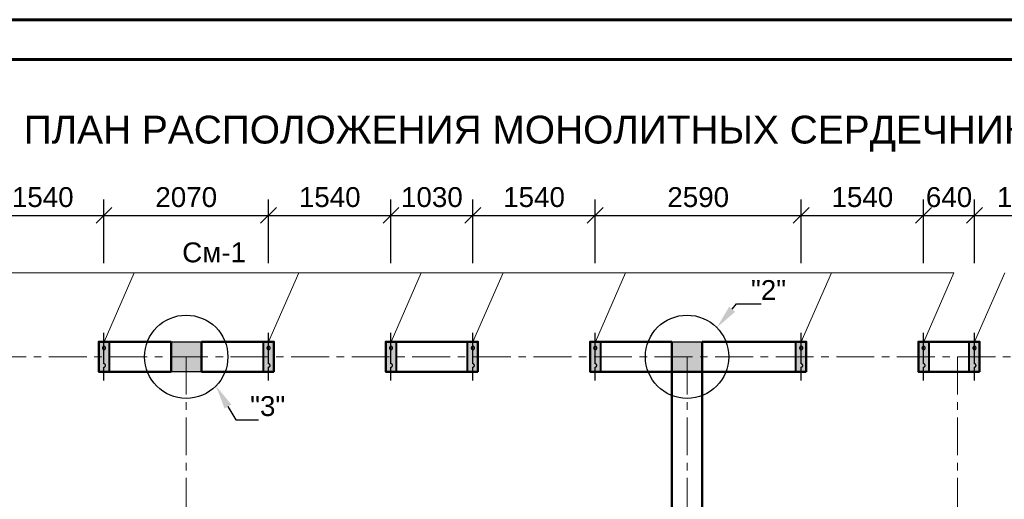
# Model space of a CAD drawing. Header units: millimetres. Extents: x 2063114 to 14983986, y -126020516 to 213791.
# Tile 468 of 656: x 2331622 to 2344007, y -745035 to -739001. Entities that reach past the tile are written whole.
import ezdxf
from ezdxf import colors
from ezdxf.entities.mleader import LeaderData, LeaderLine
from ezdxf.math import Vec2, Vec3

# ---------------------------------------------------------------- set-up
doc = ezdxf.new("R2010")
doc.units = ezdxf.units.MM
doc.linetypes.add('ACAD_ISO10W100', pattern=[18, 12, -3, 0, -3])
doc.linetypes.add('осевая', pattern=[50.8, 31.75, -6.35, 6.35, -6.35])
doc.layers.get('Defpoints').update_dxf_attribs({"color": 6, "lineweight": 35})
for name, color, linetype, lineweight in [('.', 7, 'Continuous', 15), ('_0', 7, 'Continuous', 20), ('РАЗМЕР АР', 150, 'Continuous', 20), ('сплошная_толстая', 7, 'Continuous', 50)]:
    doc.layers.add(name, color=color, linetype=linetype, lineweight=lineweight)
doc.layers.add('_print', color=6, linetype='Continuous', lineweight=60, plot=False)
for name, color, linetype in [('AC_OS', 1, 'ACAD_ISO10W100'), ('PDF _leader', 7, 'Continuous'), ('R_Dim', 94, 'Continuous'), ('пунктир', 1, 'ACAD_ISO10W100'), ('Размеры', 28, 'Continuous')]:
    doc.layers.add(name, color=color, linetype=linetype)
doc.styles.get("Standard").update_dxf_attribs({"font": 'arial.ttf'})
doc.dimstyles.new('STANDARD$0', dxfattribs={"dimtxt": 250, "dimasz": 200, "dimexe": 200, "dimexo": 300, "dimgap": 100, "dimtad": 1, "dimdec": 0, "dimzin": 1, "dimdsep": 46, "dimtxsty": 'Standard', "dimblk1": 'OBLIQUE', "dimblk2": 'OBLIQUE', "dimsah": 1, "dimcen": 2.5, "dimdle": 200, "dimadec": 0, "dimazin": 0, "dimtfac": 1, "dimtdec": 0, "dimtmove": 0, "dimatfit": 3, "dimldrblk": 'OBLIQUE', "dimfxl": 600, "dimfxlon": 1, "dimtolj": 1, "dimtzin": 1, "dimarcsym": 0})

# ---------------------------------------------------------------- blocks, each defined once
blk = doc.blocks.new('*U1590')
at = {"color": 0, "ltscale": 25}
blk.add_lwpolyline([(-59400, 42000), (0, 42000), (0, 0), (-59400, 0)], close=True, dxfattribs=at)
at = {"color": 0, "lineweight": 60, "ltscale": 25}
blk.add_lwpolyline([(-57400, 41500), (-500, 41500), (-500, 500), (-57400, 500)], close=True, dxfattribs=at)
blk = doc.blocks.new('Сердечник 1')
at = {"layer": 'AC_OS', "ltscale": 150}
h = blk.add_hatch(color=256, dxfattribs=at)
h.dxf.hatch_style = 1
h.paths.add_polyline_path([(769645, 403439), (769645, 403399, 1)])
h.paths.add_polyline_path([(769645, 403439, 1), (769645, 403399)])
h.paths.add_polyline_path([(769645, 403219, 1), (769645, 403179)])
h.paths.add_polyline_path([(769645, 403219), (769645, 403179, 1)])
at = {"layer": 'R_Dim', "ltscale": 150}
h = blk.add_hatch(color=256, dxfattribs=at)
h.dxf.hatch_style = 1
h.paths.add_polyline_path([(769710, 403499), (769580, 403499), (769580, 403119), (769710, 403119)])
at = {"layer": 'AC_OS', "ltscale": 150}
blk.add_lwpolyline([(769645, 403609), (769645, 403439, 1), (769645, 403399, 0.628963), (769645, 403399), (769645, 403219, 1.049731), (769645, 403179, 1), (769645, 403219), (769645, 403009)], format="xyb", dxfattribs=at)
at = {"layer": 'PDF _leader', "ltscale": 150}
blk.add_lwpolyline([(769580, 403499), (769710, 403499), (769710, 403119), (769580, 403119)], close=True, dxfattribs=at)
at = {"layer": 'Размеры', "lineweight": 40, "ltscale": 150}
blk.add_lwpolyline([(769580, 403499), (769710, 403499), (769710, 403119), (769580, 403119)], close=True, dxfattribs=at)
blk = doc.blocks.new('_Oblique')
at = {"color": 0, "linetype": 'ByBlock', "lineweight": -2}
blk.add_line((-0.5, -0.5), (0.5, 0.5), dxfattribs=at)
blk = doc.blocks.new('*D2800')
at = {"layer": 'Defpoints', "color": 0, "lineweight": 30, "transparency": 16777216}
for p in [(2332682, -741463), (2331142, -742942), (2332682, -742942)]:
    blk.add_point(p, dxfattribs=at)
at = {"layer": 'РАЗМЕР АР', "color": 0, "lineweight": -2, "transparency": 16777216}
for p, q in [((2331142, -742063), (2331142, -741263)), ((2332682, -742063), (2332682, -741263)), ((2330942, -741463), (2332882, -741463))]:
    blk.add_line(p, q, dxfattribs=at)
at = {"layer": 'РАЗМЕР АР', "color": 0, "lineweight": -2, "transparency": 16777216, "xscale": 200, "yscale": 200, "zscale": 200, "rotation": 180}
blk.add_blockref('_Oblique', (2331142, -741463), dxfattribs=at)
at = {"layer": 'РАЗМЕР АР', "color": 0, "lineweight": -2, "transparency": 16777216, "xscale": 200, "yscale": 200, "zscale": 200}
blk.add_blockref('_Oblique', (2332682, -741463), dxfattribs=at)
at = {"layer": 'РАЗМЕР АР', "color": 0, "transparency": 16777216, "insert": (2331912, -741235), "char_height": 250, "attachment_point": 5}
blk.add_mtext('\\A1;1540', dxfattribs=at)
blk = doc.blocks.new('*D2801')
at = {"layer": 'Defpoints', "color": 0, "lineweight": 30, "transparency": 16777216}
for p in [(2334752, -741463), (2332682, -742942), (2334752, -742942)]:
    blk.add_point(p, dxfattribs=at)
at = {"layer": 'РАЗМЕР АР', "color": 0, "lineweight": -2, "transparency": 16777216}
for p, q in [((2332682, -742063), (2332682, -741263)), ((2334752, -742063), (2334752, -741263)), ((2332482, -741463), (2334952, -741463))]:
    blk.add_line(p, q, dxfattribs=at)
at = {"layer": 'РАЗМЕР АР', "color": 0, "lineweight": -2, "transparency": 16777216, "xscale": 200, "yscale": 200, "zscale": 200, "rotation": 180}
blk.add_blockref('_Oblique', (2332682, -741463), dxfattribs=at)
at = {"layer": 'РАЗМЕР АР', "color": 0, "lineweight": -2, "transparency": 16777216, "xscale": 200, "yscale": 200, "zscale": 200}
blk.add_blockref('_Oblique', (2334752, -741463), dxfattribs=at)
at = {"layer": 'РАЗМЕР АР', "color": 0, "transparency": 16777216, "insert": (2333717, -741235), "char_height": 250, "attachment_point": 5}
blk.add_mtext('\\A1;2070', dxfattribs=at)
blk = doc.blocks.new('*D2802')
at = {"layer": 'Defpoints', "color": 0, "lineweight": 30, "transparency": 16777216}
for p in [(2336292, -741463), (2334752, -742942), (2336292, -742942)]:
    blk.add_point(p, dxfattribs=at)
at = {"layer": 'РАЗМЕР АР', "color": 0, "lineweight": -2, "transparency": 16777216}
for p, q in [((2334752, -742063), (2334752, -741263)), ((2336292, -742063), (2336292, -741263)), ((2334552, -741463), (2336492, -741463))]:
    blk.add_line(p, q, dxfattribs=at)
at = {"layer": 'РАЗМЕР АР', "color": 0, "lineweight": -2, "transparency": 16777216, "xscale": 200, "yscale": 200, "zscale": 200, "rotation": 180}
blk.add_blockref('_Oblique', (2334752, -741463), dxfattribs=at)
at = {"layer": 'РАЗМЕР АР', "color": 0, "lineweight": -2, "transparency": 16777216, "xscale": 200, "yscale": 200, "zscale": 200}
blk.add_blockref('_Oblique', (2336292, -741463), dxfattribs=at)
at = {"layer": 'РАЗМЕР АР', "color": 0, "transparency": 16777216, "insert": (2335522, -741235), "char_height": 250, "attachment_point": 5}
blk.add_mtext('\\A1;1540', dxfattribs=at)
blk = doc.blocks.new('*D2803')
at = {"layer": 'Defpoints', "color": 0, "lineweight": 30, "transparency": 16777216}
for p in [(2337322, -741463), (2336292, -742942), (2337322, -742942)]:
    blk.add_point(p, dxfattribs=at)
at = {"layer": 'РАЗМЕР АР', "color": 0, "lineweight": -2, "transparency": 16777216}
for p, q in [((2336292, -742063), (2336292, -741263)), ((2337322, -742063), (2337322, -741263)), ((2336092, -741463), (2337522, -741463))]:
    blk.add_line(p, q, dxfattribs=at)
at = {"layer": 'РАЗМЕР АР', "color": 0, "lineweight": -2, "transparency": 16777216, "xscale": 200, "yscale": 200, "zscale": 200, "rotation": 180}
blk.add_blockref('_Oblique', (2336292, -741463), dxfattribs=at)
at = {"layer": 'РАЗМЕР АР', "color": 0, "lineweight": -2, "transparency": 16777216, "xscale": 200, "yscale": 200, "zscale": 200}
blk.add_blockref('_Oblique', (2337322, -741463), dxfattribs=at)
at = {"layer": 'РАЗМЕР АР', "color": 0, "transparency": 16777216, "insert": (2336807, -741235), "char_height": 250, "attachment_point": 5}
blk.add_mtext('\\A1;1030', dxfattribs=at)
blk = doc.blocks.new('*D2804')
at = {"layer": 'Defpoints', "color": 0, "lineweight": 30, "transparency": 16777216}
for p in [(2338862, -741463), (2337322, -742942), (2338862, -742942)]:
    blk.add_point(p, dxfattribs=at)
at = {"layer": 'РАЗМЕР АР', "color": 0, "lineweight": -2, "transparency": 16777216}
for p, q in [((2337322, -742063), (2337322, -741263)), ((2338862, -742063), (2338862, -741263)), ((2337122, -741463), (2339062, -741463))]:
    blk.add_line(p, q, dxfattribs=at)
at = {"layer": 'РАЗМЕР АР', "color": 0, "lineweight": -2, "transparency": 16777216, "xscale": 200, "yscale": 200, "zscale": 200, "rotation": 180}
blk.add_blockref('_Oblique', (2337322, -741463), dxfattribs=at)
at = {"layer": 'РАЗМЕР АР', "color": 0, "lineweight": -2, "transparency": 16777216, "xscale": 200, "yscale": 200, "zscale": 200}
blk.add_blockref('_Oblique', (2338862, -741463), dxfattribs=at)
at = {"layer": 'РАЗМЕР АР', "color": 0, "transparency": 16777216, "insert": (2338092, -741235), "char_height": 250, "attachment_point": 5}
blk.add_mtext('\\A1;1540', dxfattribs=at)
blk = doc.blocks.new('*D2805')
at = {"layer": 'Defpoints', "color": 0, "lineweight": 30, "transparency": 16777216}
for p in [(2341452, -741463), (2338862, -742942), (2341452, -742942)]:
    blk.add_point(p, dxfattribs=at)
at = {"layer": 'РАЗМЕР АР', "color": 0, "lineweight": -2, "transparency": 16777216}
for p, q in [((2338862, -742063), (2338862, -741263)), ((2341452, -742063), (2341452, -741263)), ((2338662, -741463), (2341652, -741463))]:
    blk.add_line(p, q, dxfattribs=at)
at = {"layer": 'РАЗМЕР АР', "color": 0, "lineweight": -2, "transparency": 16777216, "xscale": 200, "yscale": 200, "zscale": 200, "rotation": 180}
blk.add_blockref('_Oblique', (2338862, -741463), dxfattribs=at)
at = {"layer": 'РАЗМЕР АР', "color": 0, "lineweight": -2, "transparency": 16777216, "xscale": 200, "yscale": 200, "zscale": 200}
blk.add_blockref('_Oblique', (2341452, -741463), dxfattribs=at)
at = {"layer": 'РАЗМЕР АР', "color": 0, "transparency": 16777216, "insert": (2340157, -741235), "char_height": 250, "attachment_point": 5}
blk.add_mtext('\\A1;2590', dxfattribs=at)
blk = doc.blocks.new('*D2806')
at = {"layer": 'Defpoints', "color": 0, "lineweight": 30, "transparency": 16777216}
for p in [(2342992, -741463), (2341452, -742942), (2342992, -742942)]:
    blk.add_point(p, dxfattribs=at)
at = {"layer": 'РАЗМЕР АР', "color": 0, "lineweight": -2, "transparency": 16777216}
for p, q in [((2341452, -742063), (2341452, -741263)), ((2342992, -742063), (2342992, -741263)), ((2341252, -741463), (2343192, -741463))]:
    blk.add_line(p, q, dxfattribs=at)
at = {"layer": 'РАЗМЕР АР', "color": 0, "lineweight": -2, "transparency": 16777216, "xscale": 200, "yscale": 200, "zscale": 200, "rotation": 180}
blk.add_blockref('_Oblique', (2341452, -741463), dxfattribs=at)
at = {"layer": 'РАЗМЕР АР', "color": 0, "lineweight": -2, "transparency": 16777216, "xscale": 200, "yscale": 200, "zscale": 200}
blk.add_blockref('_Oblique', (2342992, -741463), dxfattribs=at)
at = {"layer": 'РАЗМЕР АР', "color": 0, "transparency": 16777216, "insert": (2342222, -741235), "char_height": 250, "attachment_point": 5}
blk.add_mtext('\\A1;1540', dxfattribs=at)
blk = doc.blocks.new('*D2807')
at = {"layer": 'Defpoints', "color": 0, "lineweight": 30, "transparency": 16777216}
for p in [(2343632, -741463), (2342992, -742942), (2343632, -742942)]:
    blk.add_point(p, dxfattribs=at)
at = {"layer": 'РАЗМЕР АР', "color": 0, "lineweight": -2, "transparency": 16777216}
for p, q in [((2342992, -742063), (2342992, -741263)), ((2343632, -742063), (2343632, -741263)), ((2342792, -741463), (2343832, -741463))]:
    blk.add_line(p, q, dxfattribs=at)
at = {"layer": 'РАЗМЕР АР', "color": 0, "lineweight": -2, "transparency": 16777216, "xscale": 200, "yscale": 200, "zscale": 200, "rotation": 180}
blk.add_blockref('_Oblique', (2342992, -741463), dxfattribs=at)
at = {"layer": 'РАЗМЕР АР', "color": 0, "lineweight": -2, "transparency": 16777216, "xscale": 200, "yscale": 200, "zscale": 200}
blk.add_blockref('_Oblique', (2343632, -741463), dxfattribs=at)
at = {"layer": 'РАЗМЕР АР', "color": 0, "transparency": 16777216, "insert": (2343312, -741235), "char_height": 250, "attachment_point": 5}
blk.add_mtext('\\A1;640', dxfattribs=at)
blk = doc.blocks.new('*D2808')
at = {"layer": 'Defpoints', "color": 0, "lineweight": 30, "transparency": 16777216}
for p in [(2344972, -741463), (2343632, -742942), (2344972, -742942)]:
    blk.add_point(p, dxfattribs=at)
at = {"layer": 'РАЗМЕР АР', "color": 0, "lineweight": -2, "transparency": 16777216}
for p, q in [((2343632, -742063), (2343632, -741263)), ((2344972, -742063), (2344972, -741263)), ((2343432, -741463), (2345172, -741463))]:
    blk.add_line(p, q, dxfattribs=at)
at = {"layer": 'РАЗМЕР АР', "color": 0, "lineweight": -2, "transparency": 16777216, "xscale": 200, "yscale": 200, "zscale": 200, "rotation": 180}
blk.add_blockref('_Oblique', (2343632, -741463), dxfattribs=at)
at = {"layer": 'РАЗМЕР АР', "color": 0, "lineweight": -2, "transparency": 16777216, "xscale": 200, "yscale": 200, "zscale": 200}
blk.add_blockref('_Oblique', (2344972, -741463), dxfattribs=at)
at = {"layer": 'РАЗМЕР АР', "color": 0, "transparency": 16777216, "insert": (2344302, -741235), "char_height": 250, "attachment_point": 5}
blk.add_mtext('\\A1;1340', dxfattribs=at)

msp = doc.modelspace()

# ---------------------------------------------------------------- hatches: boundary and pattern name
at = {"ltscale": 150, "transparency": 33554687}
h = msp.add_hatch(color=256, dxfattribs=at)
h.dxf.hatch_style = 1
h.paths.add_polyline_path([(2333906.86693, -743052.19946), (2333526.86693, -743052.19946), (2333526.86693, -743432.19946), (2333906.86693, -743432.19946)])
h = msp.add_hatch(color=256, dxfattribs=at)
h.dxf.hatch_style = 1
h.paths.add_polyline_path([(2340206.86693, -743052.19946), (2339826.86693, -743052.19946), (2339826.86693, -743432.19946), (2340206.86693, -743432.19946)])

# ---------------------------------------------------------------- linework, layer by layer
at = {"ltscale": 150}
for points in [[(2333526.86693, -743052.19946), (2333906.86693, -743052.19946), (2333906.86693, -743432.19946), (2333526.86693, -743432.19946)], [(2339826.86693, -743052.19946), (2340206.86693, -743052.19946), (2340206.86693, -743432.19946), (2339826.86693, -743432.19946)]]:
    msp.add_lwpolyline(points, close=True, dxfattribs=at)
for centre in [(2333716.86693, -743242.19946), (2340016.86693, -743242.19946)]:
    msp.add_circle(centre, 523.8255, dxfattribs=at)
at = {"layer": '_0', "ltscale": 150}
for p, q in [((2328953.08797, -742184.86709), (2343373.08797, -742184.86709)), ((2332683.58994, -743052.19946), (2333063.08797, -742184.86709)), ((2334753.58994, -743052.19946), (2335133.08797, -742184.86709)), ((2336293.58994, -743052.19946), (2336673.08797, -742184.86709)), ((2337323.58994, -743052.19946), (2337703.08797, -742184.86709)), ((2338863.58994, -743052.19946), (2339243.08797, -742184.86709)), ((2341453.58994, -743052.19946), (2341833.08797, -742184.86709)), ((2342993.58994, -743052.19946), (2343373.08797, -742184.86709)), ((2343633.58994, -743052.19946), (2344013.08797, -742184.86709))]:
    msp.add_line(p, q, dxfattribs=at)
at = {"layer": '_print', "ltscale": 100}
msp.add_lwpolyline([(2379792.08613, -781001.43901), (2320392.08613, -781001.43901), (2320392.08613, -739001.43901), (2379792.08613, -739001.43901)], close=True, dxfattribs=at)
at = {"layer": 'пунктир', "linetype": 'осевая', "lineweight": 9, "ltscale": 15}
for p, q in [((2327416.86693, -743242.19946), (2355516.86693, -743242.19946)), ((2333716.86693, -743242.19946), (2333716.86693, -762142.19946)), ((2340016.86693, -743242.19946), (2340016.86693, -762142.19946)), ((2343416.86693, -743242.19946), (2343416.86693, -762142.19946))]:
    msp.add_line(p, q, dxfattribs=at)
at = {"layer": 'сплошная_толстая', "ltscale": 150}
for p, q in [((2332616.86693, -743052.19946), (2333526.86693, -743052.19946)), ((2332616.86693, -743432.19946), (2332616.86693, -743052.19946)), ((2333526.86693, -743052.19946), (2333526.86693, -743432.19946)), ((2333906.86693, -743052.19946), (2333906.86693, -743432.19946)), ((2334816.86693, -743052.19946), (2333906.86693, -743052.19946)), ((2334816.86693, -743432.19946), (2334816.86693, -743052.19946)), ((2337386.86693, -743052.19946), (2336226.86693, -743052.19946)), ((2336226.86693, -743432.19946), (2336226.86693, -743052.19946)), ((2337386.86693, -743432.19946), (2337386.86693, -743052.19946)), ((2339826.86693, -743052.19946), (2338796.86693, -743052.19946)), ((2338796.86693, -743432.19946), (2338796.86693, -743052.19946)), ((2339826.86693, -743432.19946), (2339826.86693, -743052.19946)), ((2340206.86693, -743052.19946), (2341516.86693, -743052.19946)), ((2340206.86693, -743432.19946), (2340206.86693, -743052.19946)), ((2341516.86693, -743432.19946), (2341516.86693, -743052.19946)), ((2342926.86693, -743052.19946), (2343696.86693, -743052.19946)), ((2342926.86693, -743432.19946), (2342926.86693, -743052.19946)), ((2343696.86693, -743432.19946), (2343696.86693, -743052.19946)), ((2333526.86693, -743432.19946), (2332616.86693, -743432.19946)), ((2333906.86693, -743432.19946), (2334816.86693, -743432.19946)), ((2336226.86693, -743432.19946), (2337386.86693, -743432.19946)), ((2338796.86693, -743432.19946), (2339826.86693, -743432.19946)), ((2339826.86693, -749352.19946), (2339826.86693, -743432.19946)), ((2339826.86693, -743432.19946), (2340206.86693, -743432.19946)), ((2340206.86693, -749352.19946), (2340206.86693, -743432.19946)), ((2341516.86693, -743432.19946), (2340206.86693, -743432.19946)), ((2343696.86693, -743432.19946), (2342926.86693, -743432.19946))]:
    msp.add_line(p, q, dxfattribs=at)

# ---------------------------------------------------------------- block references
msp.add_blockref('*U1590', (2379792.08613, -781001.43901))
at = {"layer": 'Размеры', "rotation": 179.9999999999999}
for p in [(3102326.94343, -339932.788), (3104396.94343, -339932.788), (3105936.94343, -339932.788), (3106966.94343, -339932.788), (3108506.94343, -339932.788), (3111096.94343, -339932.788), (3112636.94343, -339932.788), (3113276.94343, -339932.788)]:
    msp.add_blockref('Сердечник 1', p, dxfattribs=at)

# ---------------------------------------------------------------- texts
at = {"layer": '.', "ltscale": 100, "insert": (2333666.17637, -741930.61773), "char_height": 250, "width": 702.5, "attachment_point": 4}
msp.add_mtext('См-1', dxfattribs=at)
at = {"ltscale": 100, "insert": (2331672.51151, -740435.0057), "char_height": 350, "width": 20764.8880716, "attachment_point": 4}
msp.add_mtext('ПЛАН РАСПОЛОЖЕНИЯ МОНОЛИТНЫХ СЕРДЕЧНИКОВ И ПЕРЕМЫЧЕК 1-ГО ЭТАЖА', dxfattribs=at)

# ---------------------------------------------------------------- dimensions: what is measured, and where the dimension line sits
at = {"layer": 'РАЗМЕР АР'}
for base, p1, p2, picture, middle in [((2332681.86693, -741463.06154), (2331141.86693, -742942.19946), (2332681.86693, -742942.19946), '*D2800', (2331911.86693, -741235.4183)), ((2334751.86693, -741463.06154), (2332681.86693, -742942.19946), (2334751.86693, -742942.19946), '*D2801', (2333716.86693, -741235.4183)), ((2336291.86693, -741463.06154), (2334751.86693, -742942.19946), (2336291.86693, -742942.19946), '*D2802', (2335521.86693, -741235.4183)), ((2337321.86693, -741463.06154), (2336291.86693, -742942.19946), (2337321.86693, -742942.19946), '*D2803', (2336806.86693, -741235.33303)), ((2338861.86693, -741463.06154), (2337321.86693, -742942.19946), (2338861.86693, -742942.19946), '*D2804', (2338091.86693, -741235.4183)), ((2341451.86693, -741463.06154), (2338861.86693, -742942.19946), (2341451.86693, -742942.19946), '*D2805', (2340156.86693, -741235.4183)), ((2342991.86693, -741463.06154), (2341451.86693, -742942.19946), (2342991.86693, -742942.19946), '*D2806', (2342221.86693, -741235.4183)), ((2344971.86693, -741463.06154), (2343631.86693, -742942.19946), (2344971.86693, -742942.19946), '*D2808', (2344301.86693, -741235.33303))]:
    dim = msp.add_linear_dim(base=base, p1=p1, p2=p2, dimstyle='STANDARD$0', override={"dimtmove": 1}, dxfattribs=at)
    dim.commit()
    dim.dimension.update_dxf_attribs({"geometry": picture, "text_midpoint": middle})
dim = msp.add_linear_dim(base=(2343631.86693, -741463.06154), p1=(2342991.86693, -742942.19946), p2=(2343631.86693, -742942.19946), dimstyle='STANDARD$0', override={"dimtmove": 1}, dxfattribs=at)
dim.commit()
dim.dimension.update_dxf_attribs({"geometry": '*D2807', "text_midpoint": (2343311.86693, -741463.06154), "dimtype": 160})

# ---------------------------------------------------------------- leaders
ml = msp.add_multileader_mtext('Standard')
ml.set_content('"2"', color=256)
ml.set_leader_properties(color=256, linetype='ByLayer', lineweight=-1)
ml.build(insert=Vec2(0, 0))
ml.multileader.update_dxf_attribs({"text_left_attachment_type": 6, "text_right_attachment_type": 6, "dogleg_length": 0.36, "arrow_head_size": 300})
ctx = ml.context
ctx.base_point, ctx.char_height, ctx.arrow_head_size, ctx.landing_gap_size, ctx.plane_origin, ctx.plane_x_axis, ctx.plane_y_axis = Vec3(2340759.64637, -742577.81424), 250, 300, 60.75, Vec3(2340479.71071, -743144.13748), Vec3(1, 0.0000000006), Vec3(-0.0000000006, 1)
ctx.left_attachment, ctx.right_attachment = 6, 6
notes = []
notes.append((ctx, [(1, (1, 1, 0), (2340639.86915, -742577.81424), (1, 0.0000000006), 119.77721, [(0, [(2340390.98486, -742875.55393)], 0, [])])]))
ctx.mtext.insert, ctx.mtext.text_direction, ctx.mtext.rotation, ctx.mtext.width, ctx.mtext.defined_height, ctx.mtext.flow_direction = Vec3(2340820.39637, -742277.81424), Vec3(1, 0.0000000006), 0.0000000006, 127.4991958, 118.22602, 5
ml = msp.add_multileader_mtext('Standard')
ml.set_content('"3"', color=256)
ml.set_leader_properties(color=256, linetype='ByLayer', lineweight=-1)
ml.build(insert=Vec2(0, 0))
ml.multileader.update_dxf_attribs({"text_left_attachment_type": 6, "text_right_attachment_type": 6, "dogleg_length": 0.36, "arrow_head_size": 300})
ctx = ml.context
ctx.base_point, ctx.char_height, ctx.arrow_head_size, ctx.landing_gap_size, ctx.plane_origin = Vec3(2334459.64637, -744037.52102), 250, 300, 60.75, Vec3(2334179.71071, -743340.26145)
ctx.left_attachment, ctx.right_attachment = 6, 6
notes.append((ctx, [(1, (1, 1, 0), (2334339.86915, -744037.52102), (1, 0), 119.77721, [(0, [(2334090.98486, -743608.84499)], 0, [])])]))
ctx.mtext.insert, ctx.mtext.width, ctx.mtext.defined_height, ctx.mtext.flow_direction = Vec3(2334520.39637, -743737.52102), 102.5, 249.16236, 5
for ctx, leaders in notes:
    for number, flags, end, landing, length, lines in leaders:
        leader = LeaderData()
        leader.index, (leader.has_last_leader_line, leader.has_dogleg_vector, leader.attachment_direction) = number, flags
        leader.last_leader_point, leader.dogleg_vector, leader.dogleg_length = Vec3(end), Vec3(landing), length
        for number, points, colour, breaks in lines:
            line = LeaderLine()
            line.index, line.vertices, line.color, line.breaks = number, Vec3.list(points), colors.encode_raw_color(colour), breaks
            leader.lines.append(line)
        ctx.leaders.append(leader)

doc.saveas('drawing.dxf')
